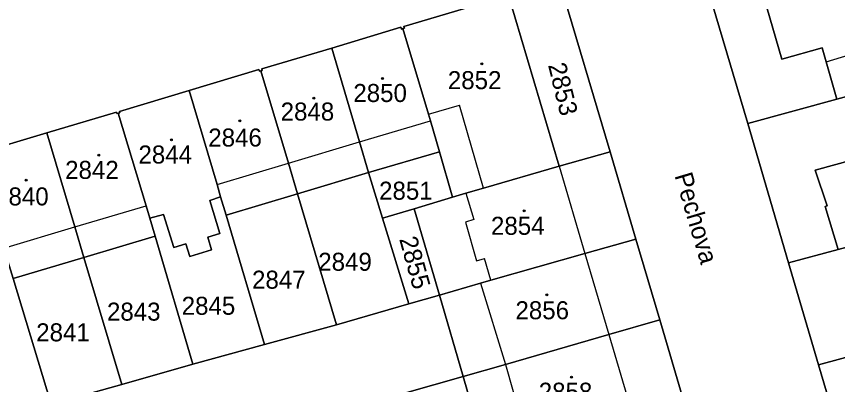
# Model space of a CAD drawing. Extents: x -596233 to -595156, y -1161235 to -1159375.
# Drawn here: x -595617.7 to -595540.2, y -1160657.3 to -1160622.6 of the extents above; entities that cross this region are included whole.
import ezdxf

# ---------------------------------------------------------------- set-up
doc = ezdxf.new("R2010")
doc.units = 0
for name, color, linetype in [('KN_CAR_KR', 7, 'Continuous'), ('KN_KULTURY', 7, 'Continuous'), ('KN_PARC_CIS_POZ', 7, 'Continuous'), ('KN_PARC_CIS_STAV', 7, 'Continuous'), ('KN_PARC_PLOCHA', 7, 'Continuous'), ('KN_ULICE', 7, 'Continuous'), ('parcely_l', 7, 'Continuous')]:
    doc.layers.add(name, color=color, linetype=linetype)

msp = doc.modelspace()

# ---------------------------------------------------------------- linework, layer by layer
at = {"layer": 'KN_CAR_KR'}
for points in [[(-595541.31, -1160626.87), (-595535.23, -1160625.01)], [(-595578.84, -1160631.79), (-595575.93, -1160630.95)], [(-595573.66, -1160638.78), (-595575.93, -1160630.95)], [(-595585.38, -1160634.42), (-595578.65, -1160632.41)], [(-595592.07, -1160636.42), (-595585.38, -1160634.42)], [(-595598.81, -1160638.43), (-595592.07, -1160636.42)], [(-595566.52, -1160636.7), (-595564.09, -1160644.93)], [(-595575.32, -1160639.25), (-595574.58, -1160641.73)], [(-595612.23, -1160642.43), (-595605.51, -1160640.43)], [(-595574.58, -1160641.73), (-595575.35, -1160641.97)], [(-595575.35, -1160641.97), (-595574.31, -1160645.62)], [(-595618.92, -1160644.43), (-595612.23, -1160642.43)], [(-595574.31, -1160645.62), (-595573.56, -1160645.41)], [(-595572.96, -1160647.46), (-595573.56, -1160645.41)], [(-595564.09, -1160644.93), (-595561.83, -1160652.56)], [(-595573.94, -1160647.74), (-595571.59, -1160655.4)], [(-595561.83, -1160652.56), (-595559.56, -1160660.24)], [(-595571.59, -1160655.4), (-595569.43, -1160663.02)]]:
    msp.add_lwpolyline(points, dxfattribs=at)
at = {"layer": 'KN_KULTURY'}
for centre, radius in [((-595573.81, -1160627.06), 0.09), ((-595573.81, -1160627.06), 0.0398), ((-595583.2, -1160628.44), 0.09), ((-595583.2, -1160628.44), 0.0398), ((-595589.67, -1160630.28), 0.09), ((-595589.67, -1160630.28), 0.0398), ((-595596.66, -1160632.42), 0.09), ((-595596.66, -1160632.42), 0.0398), ((-595603.12, -1160634.21), 0.09), ((-595603.12, -1160634.21), 0.0398), ((-595609.98, -1160635.66), 0.09), ((-595609.98, -1160635.66), 0.0398), ((-595616.83, -1160638.02), 0.09), ((-595616.83, -1160638.02), 0.0398), ((-595569.82, -1160640.92), 0.09), ((-595569.82, -1160640.92), 0.0398), ((-595567.68, -1160648.83), 0.09), ((-595567.68, -1160648.83), 0.0398), ((-595565.35, -1160656.59), 0.09), ((-595565.35, -1160656.59), 0.0398)]:
    msp.add_circle(centre, radius, dxfattribs=at)
at = {"layer": 'KN_PARC_PLOCHA'}
for points in [[(-595540.1, -1160609.22), (-595554.4, -1160613.5), (-595566.51, -1160619.16), (-595571.29, -1160620.58), (-595581.17, -1160623.53), (-595581.13, -1160623.68), (-595581.27, -1160623.73), (-595581.41, -1160623.77), (-595581.46, -1160623.61), (-595587.98, -1160625.56), (-595594.59, -1160627.52), (-595594.54, -1160627.67), (-595594.68, -1160627.71), (-595594.81, -1160627.75), (-595594.85, -1160627.6), (-595601.43, -1160629.56), (-595608.03, -1160631.53), (-595607.99, -1160631.66), (-595608.13, -1160631.7), (-595608.26, -1160631.74), (-595608.3, -1160631.61), (-595614.86, -1160633.56), (-595621.6, -1160635.57)], [(-595554.75, -1160658.89), (-595557.03, -1160651.19), (-595559.29, -1160643.57), (-595561.72, -1160635.36), (-595566.51, -1160619.16), (-595554.4, -1160613.5), (-595548.73, -1160632.69), (-595544.87, -1160645.82), (-595542.04, -1160655.44), (-595539.03, -1160665.6)]]:
    msp.add_lwpolyline(points, dxfattribs=at)
for points in [[(-595538.67, -1160613.95), (-595548.34, -1160616.83), (-595545.51, -1160626.61), (-595541.69, -1160625.53), (-595541.31, -1160626.87), (-595540.33, -1160630.39), (-595548.73, -1160632.69), (-595554.4, -1160613.5), (-595540.1, -1160609.22)], [(-595535.04, -1160625.7), (-595534.23, -1160628.73), (-595540.33, -1160630.39), (-595541.31, -1160626.87), (-595541.69, -1160625.53), (-595545.51, -1160626.61), (-595548.34, -1160616.83), (-595538.67, -1160613.95), (-595535.92, -1160622.82), (-595535.23, -1160625.01)], [(-595561.72, -1160635.36), (-595566.52, -1160636.7), (-595571.29, -1160620.58), (-595566.51, -1160619.16)], [(-595566.52, -1160636.7), (-595573.66, -1160638.78), (-595575.32, -1160639.25), (-595576.59, -1160639.63), (-595577.81, -1160635.34), (-595578.65, -1160632.41), (-595578.84, -1160631.79), (-595581.27, -1160623.73), (-595581.13, -1160623.68), (-595581.17, -1160623.53), (-595571.29, -1160620.58)], [(-595581.27, -1160623.73), (-595578.84, -1160631.79), (-595578.65, -1160632.41), (-595577.81, -1160635.34), (-595584.5, -1160637.31), (-595585.38, -1160634.42), (-595587.98, -1160625.56), (-595581.46, -1160623.61), (-595581.41, -1160623.77)], [(-595584.5, -1160637.31), (-595591.21, -1160639.3), (-595592.07, -1160636.42), (-595594.68, -1160627.71), (-595594.54, -1160627.67), (-595594.59, -1160627.52), (-595587.98, -1160625.56), (-595585.38, -1160634.42)], [(-595522.38, -1160639.65), (-595526.43, -1160640.79), (-595529.98, -1160641.8), (-595531.32, -1160637.31), (-595531.2, -1160637.25), (-595532.09, -1160634.26), (-595533.04, -1160634.52), (-595533.68, -1160632.22), (-595538.67, -1160633.58), (-595538.08, -1160635.92), (-595538.8, -1160636.11), (-595542.35, -1160637.09), (-595541.24, -1160640.44), (-595541.41, -1160640.49), (-595540.19, -1160644.55), (-595544.87, -1160645.82), (-595548.73, -1160632.69), (-595540.33, -1160630.39), (-595534.23, -1160628.73), (-595526.38, -1160626.58)], [(-595594.68, -1160627.71), (-595592.07, -1160636.42), (-595591.21, -1160639.3), (-595597.96, -1160641.31), (-595598.47, -1160639.58), (-595598.81, -1160638.43), (-595601.43, -1160629.56), (-595594.85, -1160627.6), (-595594.81, -1160627.75)], [(-595598.47, -1160639.58), (-595599.49, -1160639.92), (-595598.54, -1160643.03), (-595599.69, -1160643.38), (-595599.33, -1160644.58), (-595601.38, -1160645.2), (-595601.75, -1160644.01), (-595602.9, -1160644.36), (-595603.85, -1160641.25), (-595605.16, -1160641.61), (-595605.51, -1160640.43), (-595608.13, -1160631.7), (-595607.99, -1160631.66), (-595608.03, -1160631.53), (-595601.43, -1160629.56), (-595598.81, -1160638.43)], [(-595608.13, -1160631.7), (-595605.51, -1160640.43), (-595605.16, -1160641.61), (-595604.66, -1160643.3), (-595611.37, -1160645.31), (-595612.23, -1160642.43), (-595614.86, -1160633.56), (-595608.3, -1160631.61), (-595608.26, -1160631.74)], [(-595529.98, -1160641.8), (-595530.24, -1160641.87), (-595540.19, -1160644.55), (-595541.41, -1160640.49), (-595541.24, -1160640.44), (-595542.35, -1160637.09), (-595538.8, -1160636.11), (-595538.08, -1160635.92), (-595538.67, -1160633.58), (-595533.68, -1160632.22), (-595533.04, -1160634.52), (-595532.09, -1160634.26), (-595531.2, -1160637.25), (-595531.32, -1160637.31)], [(-595611.37, -1160645.31), (-595618.05, -1160647.3), (-595618.92, -1160644.43), (-595621.6, -1160635.57), (-595614.86, -1160633.56), (-595612.23, -1160642.43)], [(-595576.59, -1160639.63), (-595580.19, -1160640.71), (-595583.18, -1160641.6), (-595584.5, -1160637.31), (-595577.81, -1160635.34)], [(-595559.29, -1160643.57), (-595564.09, -1160644.93), (-595572.96, -1160647.46), (-595573.94, -1160647.74), (-595577.81, -1160648.86), (-595580.19, -1160640.71), (-595576.59, -1160639.63), (-595575.32, -1160639.25), (-595573.66, -1160638.78), (-595566.52, -1160636.7), (-595561.72, -1160635.36)], [(-595618.05, -1160647.3), (-595614.45, -1160659.13), (-595616.11, -1160659.52), (-595633.01, -1160664.23), (-595633.9, -1160661.05), (-595635.77, -1160654.35), (-595636.46, -1160651.97), (-595630.7, -1160650.24), (-595633.91, -1160639.25), (-595621.6, -1160635.57), (-595618.92, -1160644.43)], [(-595583.18, -1160641.6), (-595580.7, -1160649.69), (-595587.55, -1160651.65), (-595591.21, -1160639.3), (-595584.5, -1160637.31)], [(-595597.96, -1160641.31), (-595594.34, -1160653.52), (-595601.08, -1160655.37), (-595604.66, -1160643.3), (-595605.16, -1160641.61), (-595603.85, -1160641.25), (-595602.9, -1160644.36), (-595601.75, -1160644.01), (-595601.38, -1160645.2), (-595599.33, -1160644.58), (-595599.69, -1160643.38), (-595598.54, -1160643.03), (-595599.49, -1160639.92), (-595598.47, -1160639.58)], [(-595587.55, -1160651.65), (-595594.34, -1160653.52), (-595597.96, -1160641.31), (-595591.21, -1160639.3)], [(-595577.81, -1160648.86), (-595580.7, -1160649.69), (-595583.18, -1160641.6), (-595580.19, -1160640.71)], [(-595523.72, -1160650.38), (-595525.46, -1160650.85), (-595526.84, -1160651.23), (-595537.29, -1160654.14), (-595542.04, -1160655.44), (-595544.87, -1160645.82), (-595540.19, -1160644.55), (-595530.24, -1160641.87), (-595529.98, -1160641.8), (-595526.43, -1160640.79)], [(-595601.08, -1160655.37), (-595607.81, -1160657.27), (-595611.37, -1160645.31), (-595604.66, -1160643.3)], [(-595557.03, -1160651.19), (-595561.83, -1160652.56), (-595571.59, -1160655.4), (-595575.59, -1160656.53), (-595577.81, -1160648.86), (-595573.94, -1160647.74), (-595572.96, -1160647.46), (-595564.09, -1160644.93), (-595559.29, -1160643.57)], [(-595607.81, -1160657.27), (-595614.45, -1160659.13), (-595618.05, -1160647.3), (-595611.37, -1160645.31)], [(-595575.59, -1160656.53), (-595603.71, -1160664.5), (-595601.15, -1160671.89), (-595610.74, -1160674.71), (-595612.7, -1160668.97), (-595616.11, -1160659.52), (-595614.45, -1160659.13), (-595607.81, -1160657.27), (-595601.08, -1160655.37), (-595594.34, -1160653.52), (-595587.55, -1160651.65), (-595580.7, -1160649.69), (-595577.81, -1160648.86)], [(-595517.38, -1160659.35), (-595522.25, -1160660.76), (-595534.26, -1160664.22), (-595539.03, -1160665.6), (-595542.04, -1160655.44), (-595537.29, -1160654.14), (-595526.84, -1160651.23), (-595525.46, -1160650.85), (-595523.72, -1160650.38), (-595520.51, -1160649.51)], [(-595554.75, -1160658.89), (-595559.56, -1160660.24), (-595569.43, -1160663.02), (-595572.61, -1160663.91), (-595573.37, -1160664.12), (-595575.59, -1160656.53), (-595571.59, -1160655.4), (-595561.83, -1160652.56), (-595557.03, -1160651.19)], [(-595573.37, -1160664.12), (-595576.65, -1160665.04), (-595601.15, -1160671.89), (-595603.71, -1160664.5), (-595575.59, -1160656.53)]]:
    msp.add_lwpolyline(points, close=True, dxfattribs=at)
at = {"layer": 'parcely_l'}
for points in [[(-595548.73, -1160632.69), (-595554.4, -1160613.5)], [(-595540.33, -1160630.39), (-595541.31, -1160626.87), (-595541.69, -1160625.53), (-595545.51, -1160626.61), (-595548.34, -1160616.83), (-595538.67, -1160613.95)], [(-595566.51, -1160619.16), (-595561.72, -1160635.36)], [(-595571.29, -1160620.58), (-595581.17, -1160623.53), (-595581.13, -1160623.68), (-595581.27, -1160623.73)], [(-595566.52, -1160636.7), (-595571.29, -1160620.58)], [(-595587.98, -1160625.56), (-595581.46, -1160623.61), (-595581.41, -1160623.77), (-595581.27, -1160623.73)], [(-595581.27, -1160623.73), (-595578.84, -1160631.79), (-595578.65, -1160632.41), (-595577.81, -1160635.34)], [(-595594.68, -1160627.71), (-595594.54, -1160627.67), (-595594.59, -1160627.52), (-595587.98, -1160625.56)], [(-595587.98, -1160625.56), (-595585.38, -1160634.42), (-595584.5, -1160637.31)], [(-595601.43, -1160629.56), (-595594.85, -1160627.6), (-595594.81, -1160627.75), (-595594.68, -1160627.71)], [(-595591.21, -1160639.3), (-595592.07, -1160636.42), (-595594.68, -1160627.71)], [(-595534.23, -1160628.73), (-595540.33, -1160630.39)], [(-595601.43, -1160629.56), (-595608.03, -1160631.53), (-595607.99, -1160631.66), (-595608.13, -1160631.7)], [(-595598.47, -1160639.58), (-595598.81, -1160638.43), (-595601.43, -1160629.56)], [(-595548.73, -1160632.69), (-595540.33, -1160630.39)], [(-595614.86, -1160633.56), (-595608.3, -1160631.61), (-595608.26, -1160631.74), (-595608.13, -1160631.7)], [(-595608.13, -1160631.7), (-595605.51, -1160640.43), (-595605.16, -1160641.61)], [(-595529.98, -1160641.8), (-595531.32, -1160637.31), (-595531.2, -1160637.25), (-595532.09, -1160634.26), (-595533.04, -1160634.52), (-595533.68, -1160632.22), (-595538.67, -1160633.58), (-595538.08, -1160635.92), (-595538.8, -1160636.11), (-595542.35, -1160637.09), (-595541.24, -1160640.44), (-595541.41, -1160640.49), (-595540.19, -1160644.55)], [(-595544.87, -1160645.82), (-595548.73, -1160632.69)], [(-595621.6, -1160635.57), (-595614.86, -1160633.56)], [(-595611.37, -1160645.31), (-595612.23, -1160642.43), (-595614.86, -1160633.56)], [(-595584.5, -1160637.31), (-595577.81, -1160635.34)], [(-595577.81, -1160635.34), (-595576.59, -1160639.63)], [(-595561.72, -1160635.36), (-595566.52, -1160636.7)], [(-595561.72, -1160635.36), (-595559.29, -1160643.57)], [(-595576.59, -1160639.63), (-595575.32, -1160639.25), (-595573.66, -1160638.78), (-595566.52, -1160636.7)], [(-595591.21, -1160639.3), (-595584.5, -1160637.31)], [(-595584.5, -1160637.31), (-595583.18, -1160641.6)], [(-595605.16, -1160641.61), (-595603.85, -1160641.25), (-595602.9, -1160644.36), (-595601.75, -1160644.01), (-595601.38, -1160645.2), (-595599.33, -1160644.58), (-595599.69, -1160643.38), (-595598.54, -1160643.03), (-595599.49, -1160639.92), (-595598.47, -1160639.58)], [(-595598.47, -1160639.58), (-595597.96, -1160641.31)], [(-595597.96, -1160641.31), (-595591.21, -1160639.3)], [(-595587.55, -1160651.65), (-595591.21, -1160639.3)], [(-595580.19, -1160640.71), (-595576.59, -1160639.63)], [(-595583.18, -1160641.6), (-595580.19, -1160640.71)], [(-595580.19, -1160640.71), (-595577.81, -1160648.86)], [(-595594.34, -1160653.52), (-595597.96, -1160641.31)], [(-595604.66, -1160643.3), (-595605.16, -1160641.61)], [(-595583.18, -1160641.6), (-595580.7, -1160649.69)], [(-595604.66, -1160643.3), (-595611.37, -1160645.31)], [(-595601.08, -1160655.37), (-595604.66, -1160643.3)], [(-595559.29, -1160643.57), (-595564.09, -1160644.93), (-595572.96, -1160647.46), (-595573.94, -1160647.74), (-595577.81, -1160648.86)], [(-595559.29, -1160643.57), (-595557.03, -1160651.19)], [(-595544.87, -1160645.82), (-595540.19, -1160644.55)], [(-595618.05, -1160647.3), (-595611.37, -1160645.31)], [(-595611.37, -1160645.31), (-595607.81, -1160657.27)], [(-595542.04, -1160655.44), (-595544.87, -1160645.82)], [(-595614.45, -1160659.13), (-595618.05, -1160647.3)], [(-595580.7, -1160649.69), (-595577.81, -1160648.86)], [(-595577.81, -1160648.86), (-595575.59, -1160656.53)], [(-595580.7, -1160649.69), (-595587.55, -1160651.65)], [(-595523.72, -1160650.38), (-595525.46, -1160650.85), (-595526.84, -1160651.23), (-595537.29, -1160654.14), (-595542.04, -1160655.44)], [(-595557.03, -1160651.19), (-595561.83, -1160652.56), (-595571.59, -1160655.4), (-595575.59, -1160656.53)], [(-595557.03, -1160651.19), (-595554.75, -1160658.89)], [(-595594.34, -1160653.52), (-595587.55, -1160651.65)], [(-595601.08, -1160655.37), (-595594.34, -1160653.52)], [(-595607.81, -1160657.27), (-595601.08, -1160655.37)], [(-595542.04, -1160655.44), (-595539.03, -1160665.6)], [(-595601.15, -1160671.89), (-595603.71, -1160664.5), (-595575.59, -1160656.53)], [(-595575.59, -1160656.53), (-595573.37, -1160664.12)], [(-595607.81, -1160657.27), (-595614.45, -1160659.13)]]:
    msp.add_lwpolyline(points, dxfattribs=at)

# ---------------------------------------------------------------- texts
at = {"layer": 'KN_PARC_CIS_POZ'}
for s, rotation, p in [('2853', 283.71335, (-595567.5788, -1160627.1622)), ('2855', 285.622254, (-595581.6293, -1160643.5685))]:
    msp.add_text(s, height=1.7, rotation=rotation, dxfattribs=at).set_placement(p)
for s, p in [('2851', (-595583.5166, -1160639.86)), ('2849', (-595589.2566, -1160646.56)), ('2847', (-595595.5066, -1160648.25)), ('2845', (-595602.1466, -1160650.71)), ('2843', (-595609.1966, -1160651.26)), ('2841', (-595615.8766, -1160653.21))]:
    msp.add_text(s, height=1.7, dxfattribs=at).set_placement(p)
at = {"layer": 'KN_PARC_CIS_STAV'}
for s, p in [('2852', (-595577.0266, -1160629.44)), ('2850', (-595585.9466, -1160630.65)), ('2848', (-595592.8066, -1160632.4)), ('2846', (-595599.6366, -1160634.85)), ('2844', (-595606.2266, -1160636.45)), ('2842', (-595613.1466, -1160637.9)), ('2840', (-595619.7566, -1160640.4)), ('2854', (-595572.9566, -1160643.17)), ('2856', (-595570.6466, -1160651.13)), ('2858', (-595568.4466, -1160658.81))]:
    msp.add_text(s, height=1.7, dxfattribs=at).set_placement(p)
at = {"layer": 'KN_ULICE'}
msp.add_text('Pechova', height=1.7, rotation=286.505182, dxfattribs=at).set_placement((-595555.6499, -1160637.5769))

doc.saveas('drawing.dxf')
